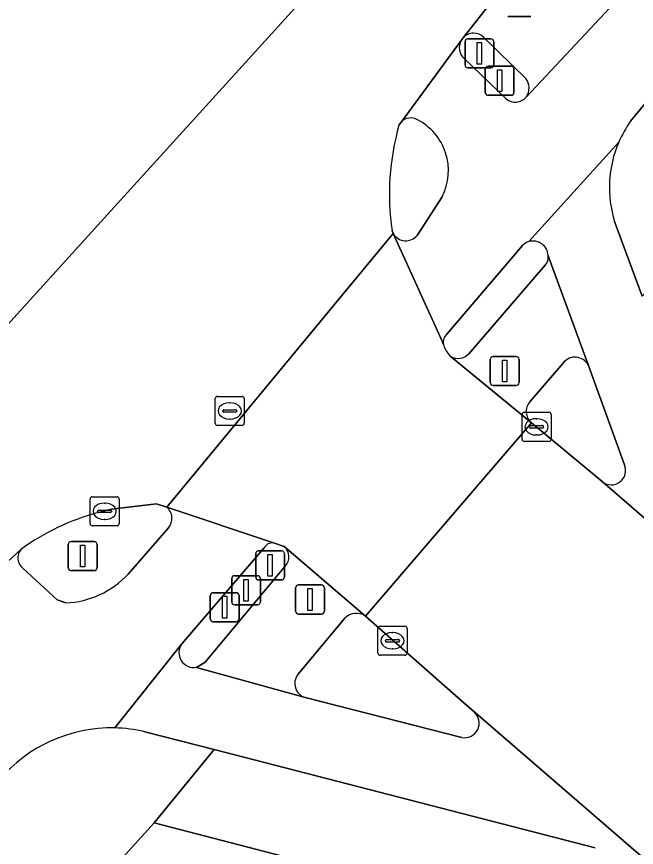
# Model space of a CAD drawing. Extents: x 159217 to 160349, y 381246 to 382172.
# Drawn here: x 159859.23 to 159880.58, y 381881.22 to 381909.82 of the extents above; entities that cross this region are included whole.
import ezdxf

# ---------------------------------------------------------------- set-up
doc = ezdxf.new("R2010")
doc.units = 0
for name, color, linetype in [('IMGEO_Drukknoppaal', 7, 'Continuous'), ('IMGEO_Fietspad_gesloten', 7, 'Continuous'), ('IMGEO_Groenvoorziening', 7, 'Continuous'), ('IMGEO_Kolk', 7, 'Continuous'), ('IMGEO_Lichtmast', 7, 'Continuous'), ('IMGEO_Rijbaan_lokaal_gesloten', 7, 'Continuous'), ('IMGEO_Rijbaan_regionaal_gesloten', 7, 'Continuous'), ('IMGEO_Rioolput', 7, 'Continuous'), ('IMGEO_Verkeerseiland_gesloten', 7, 'Continuous'), ('IMGEO_Verkeersregelinstallatiepaal', 7, 'Continuous'), ('IMGEO_Voetpad_open', 7, 'Continuous')]:
    doc.layers.add(name, color=color, linetype=linetype)

msp = doc.modelspace()

# ---------------------------------------------------------------- linework, layer by layer
at = {"layer": 'IMGEO_Drukknoppaal'}
for p, q in [((159875.473, 381908.117), (159876.263, 381908.117)), ((159876.263, 381908.117), (159875.473, 381908.117)), ((159875.373, 381907.217), (159875.373, 381908.017)), ((159875.373, 381908.017), (159875.373, 381907.217)), ((159876.363, 381908.017), (159876.363, 381907.217)), ((159876.363, 381907.217), (159876.363, 381908.017)), ((159876.263, 381907.117), (159875.473, 381907.117)), ((159875.473, 381907.117), (159876.263, 381907.117)), ((159865.901, 381889.092), (159865.901, 381889.892)), ((159865.901, 381889.892), (159865.901, 381889.092)), ((159866.001, 381889.992), (159866.791, 381889.992)), ((159866.791, 381889.992), (159866.001, 381889.992)), ((159866.891, 381889.892), (159866.891, 381889.092)), ((159866.891, 381889.092), (159866.891, 381889.892)), ((159866.791, 381888.992), (159866.001, 381888.992)), ((159866.001, 381888.992), (159866.791, 381888.992))]:
    msp.add_line(p, q, dxfattribs=at)
for points in [[(159875.793, 381907.992), (159875.943, 381907.992), (159875.943, 381907.242), (159875.793, 381907.242), (159875.793, 381907.992)], [(159866.321, 381889.867), (159866.471, 381889.867), (159866.471, 381889.117), (159866.321, 381889.117), (159866.321, 381889.867)]]:
    msp.add_lwpolyline(points, dxfattribs=at)
for centre, start, end in [((159875.473, 381908.017), 90, 180), ((159875.473, 381908.017), 90, 180), ((159876.263, 381908.017), 0, 90), ((159876.263, 381908.017), 360, 90), ((159875.473, 381907.217), 180, 270), ((159875.473, 381907.217), 180, 270), ((159876.263, 381907.217), 270, 0), ((159876.263, 381907.217), 270, 0), ((159866.001, 381889.892), 90, 180), ((159866.001, 381889.892), 90, 180), ((159866.791, 381889.892), 0, 90), ((159866.791, 381889.892), 360, 90), ((159866.001, 381889.092), 180, 270), ((159866.001, 381889.092), 180, 270), ((159866.791, 381889.092), 270, 0), ((159866.791, 381889.092), 270, 0)]:
    msp.add_arc(centre, 0.1, start, end, dxfattribs=at)
at = {"layer": 'IMGEO_Fietspad_gesloten'}
for points in [[(159880.385, 381906.225), (159881.768, 381907.895), (159901.899, 381931.529), (159908.14, 381938.549), (159915.193, 381946.147), (159919.27, 381950.219), (159929.717, 381960.656), (159942.998, 381974.993), (159946.971, 381979.545), (159955.163, 381989.569), (159961.853, 381997.042), (160001.291, 382039.769)], [(159905.99, 381940.56), (159899.726, 381933.51), (159879.835, 381910.31), (159876.786, 381907.053)], [(159874.541, 381908.999), (159872.492, 381906.207)], [(159876.097, 381906.996), (159874.644, 381908.382)], [(159879.975, 381905.499), (159876.882, 381902.077)], [(159876.882, 381902.077), (159879.975, 381905.499)], [(159873.891, 381903.62), (159873.025, 381902.286)], [(159880.781, 381900.204), (159879.834, 381902.767)], [(159872.206, 381902.356), (159873.886, 381898.648), (159873.935, 381898.54)], [(159874.05, 381898.886), (159876.662, 381901.95)], [(159877.54, 381901.597), (159877.578, 381901.494), (159878.944, 381897.78), (159880.172, 381894.394)], [(159879.407, 381893.814), (159887.838, 381886.537), (159888.63, 381885.931), (159890.276, 381884.708), (159887.208, 381887.284)], [(159868.084, 381891.704), (159864.401, 381892.934)], [(159864.462, 381892.225), (159863.071, 381890.631)], [(159864.925, 381888.229), (159867.75, 381891.527)], [(159859.38, 381891.492), (159856.861, 381889.161)], [(159860.929, 381889.638), (159860.624, 381889.744), (159859.459, 381890.826)], [(159862.609, 381885.335), (159864.925, 381888.229)], [(159864.925, 381888.229), (159862.609, 381885.335)], [(159874.568, 381885.007), (159869.174, 381886.382), (159865.421, 381887.421)], [(159874.455, 381886.357), (159874.991, 381885.884)], [(159881.973, 381879.81), (159882.595, 381879.325), (159874.455, 381886.357)], [(159863.643, 381885.206), (159866.037, 381884.589), (159879.164, 381881.208)]]:
    msp.add_lwpolyline(points, dxfattribs=at)
for centre, radius, start, end in [((159874.977, 381908.755), 0.499, 150.7028, 228.252), ((159876.413, 381907.37), 0.489, 229.7918, 319.6667), ((159872.808, 381905.883), 0.453, 62.1249, 134.2568), ((159872.13, 381904.518), 1.977, 332.9782, 63.245), ((159883.617, 381903.921), 3.969, 144.5161, 156.5737), ((159883.571, 381903.944), 3.918, 156.61, 197.4811), ((159872.64, 381902.61), 0.503, 210.366, 319.8636), ((159877.024, 381901.581), 0.516, 1.7873, 105.9924), ((159877.025, 381901.575), 0.522, 105.9112, 134.0821), ((159874.277, 381898.618), 0.351, 130.3154, 192.9141), ((159879.717, 381894.199), 0.495, 231.1561, 23.1805), ((159864.079, 381892.549), 0.502, 319.7396, 50.0953), ((159868.044, 381891.377), 0.33, 82.9716, 152.8703), ((159859.718, 381891.194), 0.451, 138.6832, 234.8463), ((159860.779, 381892.768), 3.134, 272.7406, 317.0029), ((159865.329, 381887.921), 0.508, 142.6751, 280.4132), ((159874.662, 381885.502), 0.504, 259.2336, 49.2679), ((159862.501, 381880.264), 5.072, 88.775, 139.6493), ((159862.498, 381880.233), 5.103, 77.0284, 88.7488)]:
    msp.add_arc(centre, radius, start, end, dxfattribs=at)
at = {"layer": 'IMGEO_Groenvoorziening'}
msp.add_lwpolyline([(159875.103, 381879.172), (159863.965, 381882.069), (159859.631, 381877.268), (159825.689, 381840.415), (159831.855, 381835.766), (159871.647, 381867.036), (159870.209, 381871.08), (159878.135, 381878.109)], dxfattribs=at)
at = {"layer": 'IMGEO_Kolk'}
for p, q in [((159876.644, 381895.275), (159876.644, 381896.127)), ((159876.719, 381896.201), (159877.571, 381896.201)), ((159877.645, 381896.127), (159877.645, 381895.275)), ((159877.132, 381895.981), (159877.157, 381895.981)), ((159876.903, 381895.695), (159876.903, 381895.707)), ((159877.341, 381895.658), (159876.943, 381895.658)), ((159876.946, 381895.744), (159877.344, 381895.744)), ((159877.387, 381895.707), (159877.387, 381895.695)), ((159877.155, 381895.421), (159877.13, 381895.421)), ((159877.571, 381895.201), (159876.719, 381895.201)), ((159861.76, 381892.367), (159861.76, 381893.219)), ((159861.835, 381893.293), (159862.687, 381893.293)), ((159862.761, 381893.219), (159862.761, 381892.367)), ((159862.248, 381893.073), (159862.273, 381893.073)), ((159862.019, 381892.787), (159862.019, 381892.799)), ((159862.457, 381892.75), (159862.059, 381892.75)), ((159862.062, 381892.836), (159862.46, 381892.836)), ((159862.503, 381892.799), (159862.503, 381892.787)), ((159862.271, 381892.513), (159862.246, 381892.513)), ((159862.687, 381892.293), (159861.835, 381892.293)), ((159871.679, 381887.91), (159871.679, 381888.762)), ((159871.754, 381888.836), (159872.606, 381888.836)), ((159872.68, 381888.762), (159872.68, 381887.91)), ((159871.981, 381888.379), (159872.379, 381888.379)), ((159872.167, 381888.616), (159872.192, 381888.616)), ((159871.938, 381888.33), (159871.938, 381888.342)), ((159872.376, 381888.293), (159871.978, 381888.293)), ((159872.422, 381888.342), (159872.422, 381888.33)), ((159872.606, 381887.836), (159871.754, 381887.836)), ((159872.19, 381888.056), (159872.165, 381888.056))]:
    msp.add_line(p, q, dxfattribs=at)
for points in [[(159876.644, 381895.275), (159876.644, 381896.127)], [(159876.719, 381896.201), (159877.571, 381896.201)], [(159877.645, 381896.127), (159877.645, 381895.275)], [(159877.571, 381895.201), (159876.719, 381895.201)], [(159861.76, 381892.367), (159861.76, 381893.219)], [(159861.835, 381893.293), (159862.687, 381893.293)], [(159862.761, 381893.219), (159862.761, 381892.367)], [(159862.687, 381892.293), (159861.835, 381892.293)], [(159871.679, 381887.91), (159871.679, 381888.762)], [(159871.754, 381888.836), (159872.606, 381888.836)], [(159872.68, 381888.762), (159872.68, 381887.91)], [(159872.606, 381887.836), (159871.754, 381887.836)]]:
    msp.add_lwpolyline(points, dxfattribs=at)
for centre, radius, start, end in [((159876.721, 381896.125), 0.0765, 91.552, 178.448), ((159876.721, 381896.125), 0.0765, 91.552, 178.448), ((159877.569, 381896.125), 0.0765, 1.552, 88.448), ((159877.569, 381896.125), 0.0765, 1.552, 88.448), ((159876.943, 381895.704), 0.0403, 85.8775, 175.7526), ((159876.94, 381895.694), 0.0366, 178.938, 274.7102), ((159877.344, 381895.701), 0.043, 264.8664, 352.4533), ((159877.348, 381895.706), 0.0386, 1.7309, 96.639), ((159876.721, 381895.277), 0.0765, 181.552, 268.448), ((159876.721, 381895.277), 0.0765, 181.552, 268.448), ((159877.569, 381895.277), 0.0765, 271.552, 358.448), ((159877.569, 381895.277), 0.0765, 271.552, 358.448), ((159861.837, 381893.217), 0.0765, 91.552, 178.448), ((159861.837, 381893.217), 0.0765, 91.552, 178.448), ((159862.685, 381893.217), 0.0765, 1.552, 88.448), ((159862.685, 381893.217), 0.0765, 1.552, 88.448), ((159862.059, 381892.796), 0.0403, 85.8775, 175.7526), ((159862.056, 381892.786), 0.0366, 178.938, 274.7102), ((159862.46, 381892.793), 0.043, 264.8664, 352.4533), ((159862.464, 381892.798), 0.0386, 1.7309, 96.639), ((159861.837, 381892.369), 0.0765, 181.552, 268.448), ((159861.837, 381892.369), 0.0765, 181.552, 268.448), ((159862.685, 381892.369), 0.0765, 271.552, 358.448), ((159862.685, 381892.369), 0.0765, 271.552, 358.448), ((159871.756, 381888.76), 0.0765, 91.552, 178.448), ((159871.756, 381888.76), 0.0765, 91.552, 178.448), ((159872.604, 381888.76), 0.0765, 1.552, 88.448), ((159872.604, 381888.76), 0.0765, 1.552, 88.448), ((159871.978, 381888.339), 0.0403, 85.8775, 175.7526), ((159872.383, 381888.341), 0.0386, 1.7309, 96.639), ((159871.975, 381888.329), 0.0366, 178.938, 274.7102), ((159872.379, 381888.336), 0.043, 264.8664, 352.4533), ((159871.756, 381887.912), 0.0765, 181.552, 268.448), ((159871.756, 381887.912), 0.0765, 181.552, 268.448), ((159872.604, 381887.912), 0.0765, 271.552, 358.448), ((159872.604, 381887.912), 0.0765, 271.552, 358.448)]:
    msp.add_arc(centre, radius, start, end, dxfattribs=at)
for centre, major_axis, ratio, start_param, end_param in [((159877.131, 381895.701), (-0.387, 0.002), 0.722429, 4.712389, 7.853982), ((159877.156, 381895.701), (-0.39, 0.002), 0.717154, 1.570796, 4.712389), ((159862.247, 381892.793), (-0.387, 0.002), 0.722429, 4.712389, 7.853982), ((159862.272, 381892.793), (-0.39, 0.002), 0.717154, 1.570796, 4.712389), ((159872.166, 381888.336), (-0.387, 0.002), 0.722429, 4.712389, 7.853982), ((159872.191, 381888.336), (-0.39, 0.002), 0.717154, 1.570796, 4.712389)]:
    msp.add_ellipse(centre, major_axis=major_axis, ratio=ratio, start_param=start_param, end_param=end_param, dxfattribs=at)
at = {"layer": 'IMGEO_Lichtmast'}
for p, q in [((159867.467, 381890.531), (159867.467, 381891.331)), ((159867.467, 381891.331), (159867.467, 381890.531)), ((159867.567, 381891.431), (159868.357, 381891.431)), ((159868.357, 381891.431), (159867.567, 381891.431)), ((159868.457, 381891.331), (159868.457, 381890.531)), ((159868.457, 381890.531), (159868.457, 381891.331)), ((159868.357, 381890.431), (159867.567, 381890.431)), ((159867.567, 381890.431), (159868.357, 381890.431))]:
    msp.add_line(p, q, dxfattribs=at)
msp.add_lwpolyline([(159867.887, 381891.306), (159868.037, 381891.306), (159868.037, 381890.556), (159867.887, 381890.556), (159867.887, 381891.306)], dxfattribs=at)
for centre, start, end in [((159867.567, 381891.331), 90, 180), ((159867.567, 381891.331), 90, 180), ((159868.357, 381891.331), 0, 90), ((159868.357, 381891.331), 360, 90), ((159867.567, 381890.531), 180, 270), ((159867.567, 381890.531), 180, 270), ((159868.357, 381890.531), 270, 0), ((159868.357, 381890.531), 270, 0)]:
    msp.add_arc(centre, 0.1, start, end, dxfattribs=at)
at = {"layer": 'IMGEO_Rijbaan_lokaal_gesloten'}
for points in [[(159873.935, 381898.54), (159873.886, 381898.648), (159872.206, 381902.356), (159864.401, 381892.934), (159868.084, 381891.704), (159868.446, 381891.583), (159871.247, 381889.187), (159876.963, 381895.843)], [(159876.963, 381895.843), (159874.152, 381898.146)]]:
    msp.add_lwpolyline(points, dxfattribs=at)
msp.add_lwpolyline([(159893.812, 381882.06), (159890.276, 381884.708), (159888.63, 381885.931), (159887.838, 381886.537), (159879.407, 381893.814), (159876.963, 381895.843), (159871.247, 381889.187), (159874.455, 381886.357), (159882.595, 381879.325), (159884.716, 381877.672), (159885.063, 381877.329), (159886.532, 381876.198), (159887.637, 381875.389), (159889.303, 381874.2), (159901.318, 381866.224), (159903.453, 381864.809), (159909.287, 381860.934), (159914.334, 381868.516), (159910.319, 381871.132)], close=True, dxfattribs=at)
msp.add_arc((159874.845, 381898.784), 0.942, 195.0271, 222.6615, dxfattribs=at)
at = {"layer": 'IMGEO_Rijbaan_regionaal_gesloten'}
for points in [[(159872.403, 381906.086), (159872.492, 381906.207), (159874.541, 381908.999), (159874.613, 381909.097), (159877.334, 381912.56), (159874.745, 381914.947), (159873.9, 381915.731), (159862.473, 381903.14), (159850.015, 381889.413)], [(159862.045, 381892.752), (159862.498, 381892.866), (159864.052, 381893.051), (159864.401, 381892.934), (159872.206, 381902.356), (159872.164, 381902.45)], [(159850.015, 381889.413), (159850.855, 381888.633), (159853.494, 381886.181), (159856.861, 381889.161), (159859.38, 381891.492)]]:
    msp.add_lwpolyline(points, dxfattribs=at)
for centre, radius, start, end in [((159880.771, 381903.71), 8.699, 164.1493, 188.3292), ((159864.209, 381884.727), 8.312, 105.0901, 125.519)]:
    msp.add_arc(centre, radius, start, end, dxfattribs=at)
at = {"layer": 'IMGEO_Rioolput'}
for p, q in [((159866.071, 381895.823), (159866.071, 381896.675)), ((159866.146, 381896.749), (159866.998, 381896.749)), ((159867.072, 381896.675), (159867.072, 381895.823)), ((159866.559, 381896.529), (159866.584, 381896.529)), ((159866.33, 381896.243), (159866.33, 381896.255)), ((159866.768, 381896.206), (159866.37, 381896.206)), ((159866.373, 381896.292), (159866.771, 381896.292)), ((159866.814, 381896.255), (159866.814, 381896.243)), ((159866.582, 381895.969), (159866.557, 381895.969)), ((159866.998, 381895.749), (159866.146, 381895.749))]:
    msp.add_line(p, q, dxfattribs=at)
for points in [[(159866.071, 381895.823), (159866.071, 381896.675)], [(159866.146, 381896.749), (159866.998, 381896.749)], [(159867.072, 381896.675), (159867.072, 381895.823)], [(159866.998, 381895.749), (159866.146, 381895.749)]]:
    msp.add_lwpolyline(points, dxfattribs=at)
for centre, radius, start, end in [((159866.148, 381896.673), 0.0765, 91.552, 178.448), ((159866.148, 381896.673), 0.0765, 91.552, 178.448), ((159866.996, 381896.673), 0.0765, 1.552, 88.448), ((159866.996, 381896.673), 0.0765, 1.552, 88.448), ((159866.37, 381896.252), 0.0403, 85.8775, 175.7526), ((159866.367, 381896.242), 0.0366, 178.938, 274.7102), ((159866.771, 381896.249), 0.043, 264.8664, 352.4533), ((159866.775, 381896.254), 0.0386, 1.7309, 96.639), ((159866.148, 381895.825), 0.0765, 181.552, 268.448), ((159866.148, 381895.825), 0.0765, 181.552, 268.448), ((159866.996, 381895.825), 0.0765, 271.552, 358.448), ((159866.996, 381895.825), 0.0765, 271.552, 358.448)]:
    msp.add_arc(centre, radius, start, end, dxfattribs=at)
for centre, major_axis, ratio, start_param, end_param in [((159866.558, 381896.249), (-0.387, 0.002), 0.722429, 4.712389, 7.853982), ((159866.583, 381896.249), (-0.39, 0.002), 0.717154, 1.570796, 4.712389)]:
    msp.add_ellipse(centre, major_axis=major_axis, ratio=ratio, start_param=start_param, end_param=end_param, dxfattribs=at)
at = {"layer": 'IMGEO_Verkeerseiland_gesloten'}
for points in [[(159874.613, 381909.097), (159874.541, 381908.999)], [(159876.777, 381907.699), (159875.328, 381909.109)], [(159874.644, 381908.382), (159876.097, 381906.996)], [(159872.492, 381906.207), (159872.403, 381906.086)], [(159873.025, 381902.286), (159873.891, 381903.62)], [(159872.164, 381902.45), (159872.206, 381902.356)], [(159876.662, 381901.95), (159874.05, 381898.886)], [(159874.824, 381898.229), (159877.436, 381901.27)], [(159878.114, 381897.96), (159876.913, 381896.561)], [(159880.172, 381894.394), (159878.944, 381897.78)], [(159876.963, 381895.843), (159879.407, 381893.814)], [(159864.401, 381892.934), (159864.052, 381893.051), (159862.498, 381892.866), (159862.045, 381892.752)], [(159863.071, 381890.631), (159864.462, 381892.225)], [(159867.75, 381891.527), (159864.925, 381888.229)], [(159868.446, 381891.583), (159868.084, 381891.704)], [(159859.459, 381890.826), (159860.624, 381889.744), (159860.929, 381889.638)], [(159865.421, 381887.421), (159865.72, 381887.596), (159868.481, 381890.901)], [(159870.536, 381889.109), (159868.918, 381887.18)], [(159874.991, 381885.884), (159874.455, 381886.357), (159871.247, 381889.187)], [(159869.174, 381886.382), (159874.568, 381885.007)]]:
    msp.add_lwpolyline(points, dxfattribs=at)
for centre, radius, start, end in [((159874.976, 381908.755), 0.499, 45.1655, 136.7576), ((159874.977, 381908.755), 0.499, 150.7028, 228.252), ((159876.329, 381907.37), 0.556, 325.278, 36.3184), ((159876.413, 381907.37), 0.489, 229.7918, 319.6667), ((159880.771, 381903.71), 8.699, 164.1493, 188.3292), ((159872.808, 381905.883), 0.453, 62.1249, 134.2568), ((159872.13, 381904.518), 1.977, 332.9782, 63.245), ((159872.64, 381902.61), 0.503, 210.366, 319.8636), ((159877.024, 381901.581), 0.516, 1.7873, 105.9924), ((159877.025, 381901.575), 0.522, 105.9112, 134.0821), ((159877.191, 381901.528), 0.356, 313.5167, 11.1975), ((159874.277, 381898.618), 0.351, 130.3154, 192.9141), ((159874.845, 381898.784), 0.942, 195.0271, 222.6615), ((159874.441, 381898.566), 0.51, 235.472, 318.6101), ((159878.467, 381897.584), 0.516, 22.3503, 133.1775), ((159877.283, 381896.226), 0.499, 137.8112, 230.1559), ((159879.717, 381894.199), 0.495, 231.1561, 23.1805), ((159864.079, 381892.549), 0.502, 319.7396, 50.0953), ((159864.209, 381884.727), 8.312, 105.0901, 125.519), ((159868.044, 381891.377), 0.33, 82.9716, 152.8703), ((159868.127, 381891.225), 0.48, 317.5834, 48.2923), ((159859.718, 381891.194), 0.451, 138.6832, 234.8463), ((159860.779, 381892.768), 3.134, 272.7406, 317.0029), ((159870.938, 381888.727), 0.554, 56.0801, 136.4411), ((159865.329, 381887.921), 0.508, 142.6751, 280.4132), ((159869.318, 381886.868), 0.507, 142.0243, 253.5484), ((159874.662, 381885.502), 0.504, 259.2336, 49.2679)]:
    msp.add_arc(centre, radius, start, end, dxfattribs=at)
at = {"layer": 'IMGEO_Verkeersregelinstallatiepaal'}
for p, q in [((159876.948, 381909.824), (159876.158, 381909.824)), ((159876.158, 381909.824), (159876.948, 381909.824)), ((159874.678, 381908.161), (159874.678, 381908.961)), ((159874.678, 381908.961), (159874.678, 381908.161)), ((159874.778, 381909.061), (159875.568, 381909.061)), ((159875.568, 381909.061), (159874.778, 381909.061)), ((159875.668, 381908.961), (159875.668, 381908.161)), ((159875.668, 381908.161), (159875.668, 381908.961)), ((159875.568, 381908.061), (159874.778, 381908.061)), ((159874.778, 381908.061), (159875.568, 381908.061)), ((159875.65, 381898.123), (159876.44, 381898.123)), ((159876.44, 381898.123), (159875.65, 381898.123)), ((159875.55, 381897.223), (159875.55, 381898.023)), ((159875.55, 381898.023), (159875.55, 381897.223)), ((159876.54, 381898.023), (159876.54, 381897.223)), ((159876.54, 381897.223), (159876.54, 381898.023)), ((159876.44, 381897.123), (159875.65, 381897.123)), ((159875.65, 381897.123), (159876.44, 381897.123)), ((159861.009, 381890.852), (159861.009, 381891.652)), ((159861.009, 381891.652), (159861.009, 381890.852)), ((159861.109, 381891.752), (159861.899, 381891.752)), ((159861.899, 381891.752), (159861.109, 381891.752)), ((159861.999, 381891.652), (159861.999, 381890.852)), ((159861.999, 381890.852), (159861.999, 381891.652)), ((159861.899, 381890.752), (159861.109, 381890.752)), ((159861.109, 381890.752), (159861.899, 381890.752)), ((159866.641, 381889.675), (159866.641, 381890.475)), ((159866.641, 381890.475), (159866.641, 381889.675)), ((159866.741, 381890.575), (159867.531, 381890.575)), ((159867.531, 381890.575), (159866.741, 381890.575)), ((159867.631, 381890.475), (159867.631, 381889.675)), ((159867.631, 381889.675), (159867.631, 381890.475)), ((159868.841, 381889.357), (159868.841, 381890.157)), ((159868.841, 381890.157), (159868.841, 381889.357)), ((159868.941, 381890.257), (159869.731, 381890.257)), ((159869.731, 381890.257), (159868.941, 381890.257)), ((159869.831, 381890.157), (159869.831, 381889.357)), ((159869.831, 381889.357), (159869.831, 381890.157)), ((159867.531, 381889.575), (159866.741, 381889.575)), ((159866.741, 381889.575), (159867.531, 381889.575)), ((159869.731, 381889.257), (159868.941, 381889.257)), ((159868.941, 381889.257), (159869.731, 381889.257))]:
    msp.add_line(p, q, dxfattribs=at)
for points in [[(159875.098, 381908.936), (159875.248, 381908.936), (159875.248, 381908.186), (159875.098, 381908.186), (159875.098, 381908.936)], [(159875.97, 381897.998), (159876.12, 381897.998), (159876.12, 381897.248), (159875.97, 381897.248), (159875.97, 381897.998)], [(159861.429, 381891.627), (159861.579, 381891.627), (159861.579, 381890.877), (159861.429, 381890.877), (159861.429, 381891.627)], [(159867.061, 381890.45), (159867.211, 381890.45), (159867.211, 381889.7), (159867.061, 381889.7), (159867.061, 381890.45)], [(159869.261, 381890.132), (159869.411, 381890.132), (159869.411, 381889.382), (159869.261, 381889.382), (159869.261, 381890.132)]]:
    msp.add_lwpolyline(points, dxfattribs=at)
for centre, start, end in [((159874.778, 381908.961), 90, 180), ((159874.778, 381908.961), 90, 180), ((159875.568, 381908.961), 0, 90), ((159875.568, 381908.961), 360, 90), ((159874.778, 381908.161), 180, 270), ((159874.778, 381908.161), 180, 270), ((159875.568, 381908.161), 270, 0), ((159875.568, 381908.161), 270, 0), ((159875.65, 381898.023), 90, 180), ((159875.65, 381898.023), 90, 180), ((159876.44, 381898.023), 0, 90), ((159876.44, 381898.023), 360, 90), ((159875.65, 381897.223), 180, 270), ((159875.65, 381897.223), 180, 270), ((159876.44, 381897.223), 270, 0), ((159876.44, 381897.223), 270, 0), ((159861.109, 381891.652), 90, 180), ((159861.109, 381891.652), 90, 180), ((159861.899, 381891.652), 0, 90), ((159861.899, 381891.652), 360, 90), ((159861.109, 381890.852), 180, 270), ((159861.109, 381890.852), 180, 270), ((159861.899, 381890.852), 270, 0), ((159861.899, 381890.852), 270, 0), ((159866.741, 381890.475), 90, 180), ((159866.741, 381890.475), 90, 180), ((159867.531, 381890.475), 0, 90), ((159867.531, 381890.475), 360, 90), ((159868.941, 381890.157), 90, 180), ((159868.941, 381890.157), 90, 180), ((159869.731, 381890.157), 0, 90), ((159869.731, 381890.157), 360, 90), ((159866.741, 381889.675), 180, 270), ((159866.741, 381889.675), 180, 270), ((159867.531, 381889.675), 270, 0), ((159867.531, 381889.675), 270, 0), ((159868.941, 381889.357), 180, 270), ((159868.941, 381889.357), 180, 270), ((159869.731, 381889.357), 270, 0), ((159869.731, 381889.357), 270, 0)]:
    msp.add_arc(centre, 0.1, start, end, dxfattribs=at)
at = {"layer": 'IMGEO_Voetpad_open'}
for points in [[(160038.504, 382075.909), (160034.951, 382072.504), (160035.386, 382072.084), (160029.254, 382065.51), (160029.172, 382065.404), (160000, 382033.55), (159968.911, 382000), (159950.178, 381979.784), (159944.596, 381973.734), (159944.486, 381973.614), (159931.186, 381959.236), (159921.14, 381948.447), (159915.712, 381942.617), (159895.426, 381920.567), (159885.906, 381910.165), (159882.856, 381906.891), (159881.768, 381907.895), (159880.385, 381906.225)], [(159879.834, 381902.767), (159880.781, 381900.204), (159883.094, 381902.756), (159923.424, 381946.282), (160033.976, 382065.592)], [(159877.334, 381912.56), (159874.613, 381909.097)], [(159876.786, 381907.053), (159879.835, 381910.31)], [(159875.328, 381909.109), (159876.777, 381907.699)], [(159877.578, 381901.494), (159877.54, 381901.597)], [(159877.436, 381901.27), (159874.824, 381898.229)], [(159878.944, 381897.78), (159877.578, 381901.494)], [(159874.152, 381898.146), (159876.963, 381895.843)], [(159876.913, 381896.561), (159878.114, 381897.96)], [(159871.247, 381889.187), (159868.446, 381891.583)], [(159868.481, 381890.901), (159865.72, 381887.596), (159865.421, 381887.421), (159869.174, 381886.382)], [(159868.918, 381887.18), (159870.536, 381889.109)], [(159816.54, 381830.384), (159821.656, 381835.91), (159822.977, 381837.448), (159825.689, 381840.415), (159859.631, 381877.268), (159863.965, 381882.069), (159866.037, 381884.589), (159863.643, 381885.206)], [(159879.164, 381881.208), (159866.037, 381884.589), (159863.965, 381882.069), (159875.103, 381879.172)]]:
    msp.add_lwpolyline(points, dxfattribs=at)
for centre, radius, start, end in [((159874.976, 381908.755), 0.499, 45.1655, 136.7576), ((159876.329, 381907.37), 0.556, 325.278, 36.3184), ((159883.617, 381903.921), 3.969, 144.5161, 156.5737), ((159883.571, 381903.944), 3.918, 156.61, 197.4811), ((159877.191, 381901.528), 0.356, 313.5167, 11.1975), ((159874.441, 381898.566), 0.51, 235.472, 318.6101), ((159878.467, 381897.584), 0.516, 22.3503, 133.1775), ((159877.283, 381896.226), 0.499, 137.8112, 230.1559), ((159868.127, 381891.225), 0.48, 317.5834, 48.2923), ((159870.938, 381888.727), 0.554, 56.0801, 136.4411), ((159869.318, 381886.868), 0.507, 142.0243, 253.5484), ((159862.501, 381880.264), 5.072, 88.775, 139.6493), ((159862.498, 381880.233), 5.103, 77.0284, 88.7488)]:
    msp.add_arc(centre, radius, start, end, dxfattribs=at)

doc.saveas('drawing.dxf')
